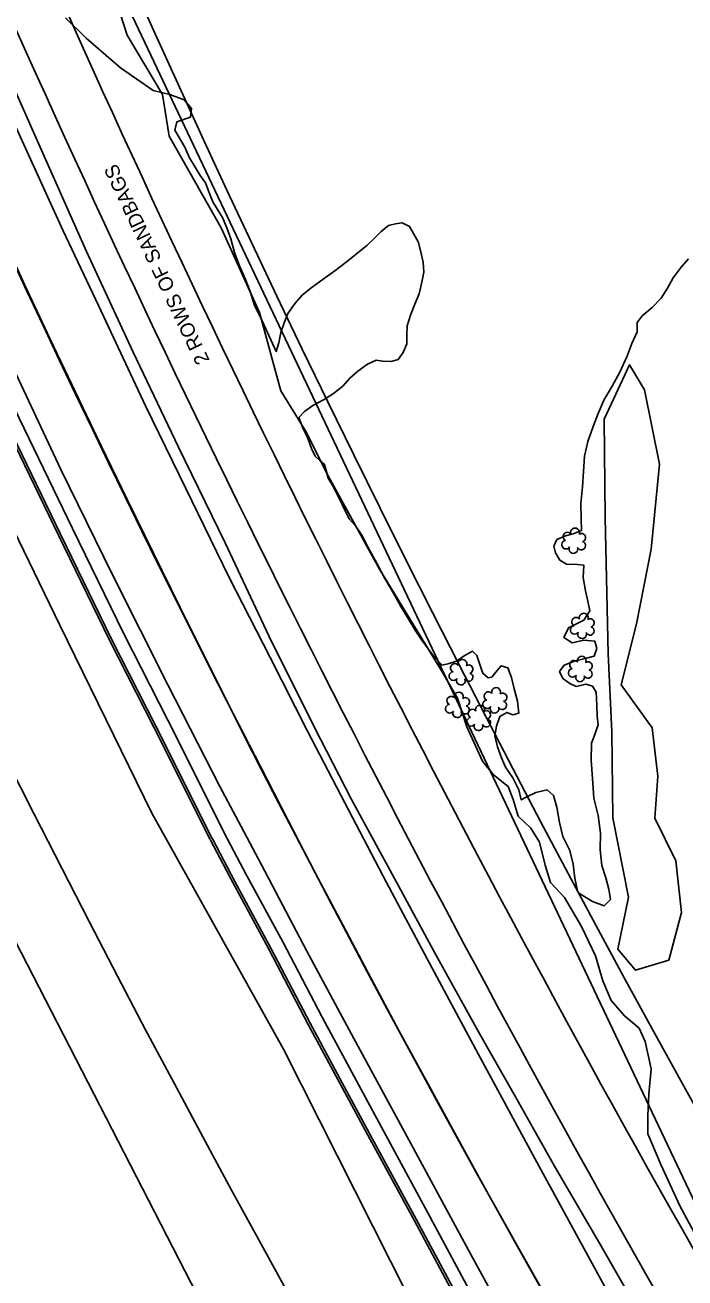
# Model space of a CAD drawing. Extents: x 3040896 to 3051146, y 687568 to 732976.
# Drawn here: x 3044176.3 to 3044324.1, y 721339.6 to 721620.2 of the extents above; entities that cross this region are included whole.
import ezdxf

# ---------------------------------------------------------------- set-up
doc = ezdxf.new("R2010")
doc.units = 0
for name, color, linetype in [('Exist Horizontal Alignment', 7, 'Continuous'), ('Exist Hydro Stream or Body of Water', 7, 'Continuous'), ('Exist Other Culture Area Outline', 7, 'Continuous'), ('Exist Other Culture Area Outline Text', 7, 'Continuous'), ('Exist Right of Way Easement Line', 7, 'Continuous'), ('Exist Right of Way Line', 7, 'Continuous'), ('Exist Roads EOP', 7, 'Continuous'), ('Exist Roads EOT', 7, 'Continuous'), ('Exist Utilities Telephone UG Cable', 7, 'Continuous'), ('Exist Utilities Telephone UG FO', 7, 'Continuous'), ('Exist Vegetation Hedge Row', 7, 'Continuous'), ('Exist Vegetation Shrub CELL', 7, 'Continuous'), ('Scratch_Level_0', 7, 'Continuous')]:
    doc.layers.add(name, color=color, linetype=linetype)

msp = doc.modelspace()

# ---------------------------------------------------------------- linework, layer by layer
at = {"layer": 'Exist Horizontal Alignment'}
for centre, radius, start in [((3047143.48, 722946.48), 3274.36, 179.82749), ((3047143.38, 722948.58), 3275.32, 200.15401)]:
    msp.add_arc(centre, radius, start, 209.6925, dxfattribs=at)
at = {"layer": 'Exist Hydro Stream or Body of Water'}
for points in [[(3044185.37, 721621.81), (3044189.97, 721617.3), (3044197.62, 721610.6), (3044204.98, 721605.52), (3044208.73, 721604.68), (3044211.88, 721603.42), (3044213.53, 721601.53), (3044213.33, 721599.55), (3044210.27, 721598.5), (3044209.85, 721596.66), (3044212.09, 721592.87)], [(3044212.09, 721592.87), (3044213.12, 721590.45), (3044214.4, 721588.34), (3044215.48, 721586.47), (3044216.7, 721584.84), (3044217.59, 721582.48), (3044218.35, 721580.63), (3044219.41, 721578.88), (3044220.5, 721577.08), (3044221.46, 721574.79), (3044222.36, 721572.31), (3044223.2, 721569.22), (3044224.3, 721566.3), (3044225.68, 721563.17), (3044226.68, 721560.51), (3044227.69, 721557.37), (3044229, 721554.76), (3044230.47, 721551.52), (3044232.53, 721547.06), (3044233.12, 721549), (3044233.57, 721551.31), (3044234.28, 721553.49), (3044235.15, 721555.57), (3044236.78, 721557.94), (3044238.43, 721559.79), (3044240.55, 721561.46), (3044243.05, 721563.25), (3044245.69, 721565.16), (3044248.18, 721567.07), (3044250.51, 721568.99), (3044252.79, 721570.83), (3044254.65, 721572.57), (3044256.05, 721573.98), (3044257.67, 721575.29), (3044259.28, 721575.71), (3044260.7, 721575.88), (3044262.41, 721575.07), (3044263.3, 721573.5), (3044264.38, 721571.47), (3044264.89, 721569.35), (3044265.43, 721567.11), (3044265.62, 721564.85), (3044265.14, 721562.63), (3044264.55, 721560), (3044263.59, 721557.71), (3044262.57, 721555.2), (3044261.85, 721552.82), (3044261.77, 721550.73), (3044261.79, 721548.8), (3044260.99, 721546.82), (3044259.86, 721545.28), (3044258.26, 721544.86), (3044256.31, 721544.89), (3044254.9, 721545.14), (3044252.98, 721544.24), (3044250.83, 721542.64), (3044249.05, 721541.1), (3044247.45, 721539.32), (3044245.34, 721537.67), (3044243.1, 721536.25), (3044240.7, 721534.95), (3044238.86, 721533.64), (3044237.62, 721532.28), (3044238.55, 721529.74), (3044239.44, 721528.05), (3044240.46, 721525.35), (3044241.27, 721523.65), (3044242.27, 721522.64), (3044243.35, 721521.73), (3044243.72, 721520.42), (3044244.13, 721518.73), (3044245.24, 721516.97), (3044247.27, 721512.77), (3044248.86, 721509.6), (3044250.29, 721508), (3044251.7, 721505.95), (3044253.05, 721503.36), (3044255.12, 721499.51), (3044256.88, 721496.24), (3044258.81, 721492.97), (3044260.42, 721489.97), (3044262.06, 721487.25), (3044263.68, 721484.65), (3044265.11, 721482.43), (3044266.53, 721480.45), (3044267.76, 721478.89), (3044268.92, 721477.54), (3044269.67, 721476.79), (3044271.29, 721477.17), (3044272.93, 721477.71), (3044274.6, 721478.94), (3044276.5, 721479.95), (3044277.45, 721479.02), (3044278.25, 721476.55), (3044278.77, 721475.02), (3044279.97, 721474), (3044280.79, 721474.16), (3044282.03, 721475.6), (3044282.89, 721476.7), (3044284.43, 721476.22), (3044285.26, 721474.02), (3044285.78, 721471.85), (3044286.53, 721468.79), (3044286.84, 721466.05), (3044285.49, 721465.71), (3044284.17, 721466.22), (3044282.63, 721465.33), (3044281.85, 721463.13), (3044281.51, 721461.01), (3044282.09, 721458.55), (3044283.02, 721456.03)], [(3044303.11, 721459.37), (3044303.69, 721460.69), (3044304.61, 721463.45), (3044304.41, 721465.41), (3044304.34, 721467.78), (3044304.17, 721470.75), (3044303.4, 721472.1), (3044301.84, 721472.58), (3044299.69, 721472.07), (3044298.29, 721472.72), (3044296.73, 721473.85), (3044295.98, 721475.37), (3044297.01, 721476.83), (3044299.3, 721477.7), (3044301.71, 721478.28), (3044303.72, 721478.8), (3044304.36, 721480.54), (3044303.89, 721482.19), (3044301.44, 721482.39), (3044298.84, 721481.83), (3044296.98, 721483.02), (3044298.02, 721485.19), (3044301.4, 721486.92), (3044302.73, 721488.98), (3044302.35, 721491.16), (3044301.79, 721493.48), (3044301.3, 721496.48), (3044301.4, 721499.22), (3044300.03, 721499.35), (3044297.52, 721499.43), (3044296.05, 721500.37), (3044295.07, 721501.99), (3044294.7, 721503.51), (3044295.39, 721505), (3044297.29, 721505.8), (3044299.02, 721506.22), (3044300.89, 721506.96), (3044300.85, 721509.7), (3044300.72, 721513.04), (3044301.13, 721516.76), (3044301.37, 721520.19), (3044301.57, 721523.67), (3044302.32, 721526.92), (3044303.51, 721530.3), (3044304.62, 721533.22), (3044305.92, 721536.18), (3044307.75, 721539.35), (3044309.48, 721542.46), (3044311.08, 721545.85), (3044312.2, 721548.87), (3044313.36, 721551.5), (3044313.4, 721553.55), (3044314.51, 721555.09), (3044316.74, 721556.94), (3044318.71, 721559.02), (3044320.18, 721561.23), (3044321.44, 721563.57), (3044323.24, 721565.98), (3044324.88, 721567.81)], [(3044303.11, 721459.37), (3044303.04, 721455.57), (3044303.36, 721451.42), (3044303.7, 721447), (3044304.64, 721443.18), (3044305.17, 721439.19), (3044305.08, 721435.46), (3044305.46, 721431.97), (3044306.37, 721429.16), (3044307, 721426.62), (3044307.39, 721424.34), (3044305.94, 721422.9), (3044303.34, 721423.85), (3044300.05, 721425.93), (3044299.4, 721429.08), (3044299.05, 721432.27), (3044298.31, 721435.28), (3044296.7, 721438.44), (3044296.01, 721441.57), (3044295.37, 721444.99), (3044294.65, 721447.63), (3044293.18, 721448.89), (3044290.64, 721448.28), (3044288.53, 721447.27), (3044287.42, 721446.64), (3044286.84, 721448.93), (3044285.5, 721451.61), (3044283.85, 721453.94), (3044283.02, 721456.03)]]:
    msp.add_lwpolyline(points, dxfattribs=at)
at = {"layer": 'Exist Other Culture Area Outline'}
for points in [[(3044278.74, 721455.34), (3044275.19, 721462.98), (3044273.15, 721469.45), (3044269.44, 721475.73), (3044255.64, 721498.31), (3044243.76, 721519.91), (3044239.29, 721528.94), (3044233.54, 721538.24), (3044228.76, 721555.82), (3044220.2, 721574.8), (3044208.57, 721595.35), (3044207.09, 721604.67), (3044199.13, 721617.91), (3044193.32, 721636.09)], [(3044096.49, 721628.76), (3044100.08, 721619.76), (3044104.6, 721614.45), (3044109.85, 721610.02), (3044114.12, 721605.7), (3044118.36, 721606.34), (3044121.03, 721609.02), (3044124.18, 721611.81), (3044127.28, 721611.52), (3044158.72, 721538.02), (3044184.04, 721485.76), (3044204.64, 721443.64)], [(3044278.74, 721455.34), (3044281.17, 721452.26), (3044284.51, 721449.62), (3044285.58, 721446.7), (3044286.74, 721442.97), (3044289.58, 721440.31), (3044291.52, 721437.15), (3044292.79, 721432.01), (3044293.96, 721428.14), (3044297.09, 721424.79), (3044300.9, 721418.3), (3044304.07, 721411.69), (3044305.69, 721406.12), (3044307.55, 721401.68), (3044310.51, 721398.27), (3044313.78, 721395.53), (3044315.15, 721392.52), (3044316.54, 721386.43), (3044315.96, 721380.73), (3044315.79, 721375.94), (3044315.73, 721371.85), (3044318.7, 721364.94), (3044322.92, 721355.71), (3044327.61, 721346.98)], [(3044340.09, 721195.36), (3044318.79, 721234.96), (3044287.98, 721289.82), (3044262.15, 721335.3), (3044234.13, 721390.8), (3044204.64, 721443.64)]]:
    msp.add_lwpolyline(points, dxfattribs=at)
for radius, start in [(3240.36, 197.70516), (3252.36, 197.73358)]:
    msp.add_arc((3047143.48, 722946.48), radius, start, 209.6925, dxfattribs=at)
at = {"layer": 'Exist Right of Way Easement Line'}
msp.add_line((3044217.51, 721330.56), (3044073.42, 721610.71), dxfattribs=at)
at = {"layer": 'Exist Right of Way Line'}
for radius in [3324.36, 3224.36]:
    msp.add_arc((3047143.48, 722946.48), radius, 179.82749, 209.6925, dxfattribs=at)
at = {"layer": 'Exist Roads EOP'}
for points in [[(3044051.91, 721923.33), (3044055.22, 721911), (3044060.49, 721892.97), (3044067.95, 721869.85), (3044074.07, 721851.25), (3044083.79, 721824.67), (3044092.35, 721801.18), (3044101.46, 721778.44), (3044110.19, 721756.46), (3044119.3, 721734.05), (3044129.23, 721709.32), (3044139.14, 721685.53), (3044147.71, 721665.49), (3044158.18, 721641.48), (3044167.96, 721619.23), (3044178.18, 721596.23), (3044190.06, 721569.51), (3044200.43, 721547.08), (3044210.66, 721525.64), (3044221.13, 721504.2), (3044230.9, 721483.37), (3044241.05, 721463.01), (3044249.37, 721446.75)], [(3044220.88, 721439.28), (3044210.24, 721460.51), (3044198.36, 721483.96), (3044186.91, 721507.44), (3044173.94, 721534.32), (3044160.74, 721562.57), (3044148.91, 721588.39), (3044137.36, 721613.81), (3044125.2, 721641.02), (3044112.25, 721670.05), (3044102.11, 721694.19), (3044096.97, 721706.64), (3044087.47, 721731.18), (3044078.02, 721756.76), (3044068.46, 721781.35), (3044059.72, 721804.26), (3044050.68, 721827.75), (3044043.5, 721847.7), (3044037.14, 721866.32), (3044030.1, 721887.58), (3044024.09, 721905.68), (3044021.09, 721915.54)], [(3044249.37, 721446.75), (3044259.89, 721427.37), (3044268.29, 721411.94), (3044278.16, 721394.13), (3044286.14, 721380.15), (3044294.87, 721364.59), (3044304.92, 721347.32), (3044315.13, 721329.49), (3044324.87, 721312.7)], [(3044335.57, 721230.05), (3044322.59, 721253.12), (3044311.09, 721272.88), (3044301.7, 721290), (3044292.99, 721305.81), (3044283.88, 721322.03), (3044275.18, 721337.99), (3044266.49, 721354.17), (3044256.6, 721372.39), (3044249.95, 721384.71), (3044242.81, 721398), (3044233.98, 721414.85), (3044225.88, 721429.77), (3044220.88, 721439.28)]]:
    msp.add_lwpolyline(points, dxfattribs=at)
at = {"layer": 'Exist Roads EOT'}
for points in [[(3044192.69, 721557.38), (3044184.76, 721574.25), (3044176.03, 721593.46), (3044167.9, 721611.25), (3044160.7, 721627.26), (3044152.13, 721646.38), (3044143.17, 721666.54), (3044134.02, 721687.66), (3044125.46, 721707.8), (3044117.07, 721728.06), (3044109.13, 721747.86), (3044100.43, 721769.41), (3044090.92, 721793.49), (3044083.12, 721813.74), (3044075.82, 721833.63), (3044069.08, 721853.33), (3044062.05, 721875.22), (3044055.39, 721897.1), (3044048.78, 721920.02)], [(3044026.33, 721916.41), (3044031.52, 721898.03), (3044038.8, 721873.99), (3044045.73, 721852.26), (3044052.25, 721832.58), (3044059.94, 721811), (3044067.29, 721791.05), (3044073.44, 721775.13), (3044082.07, 721753.38), (3044090.15, 721732.54), (3044098.66, 721711.98), (3044108.95, 721687.22), (3044119.08, 721663.83), (3044128.51, 721642.54), (3044137.16, 721623.15), (3044148.51, 721597.74), (3044159.24, 721574.18), (3044170.9, 721549.18), (3044184.31, 721520.61), (3044195.86, 721497.08), (3044208.23, 721472.44), (3044219.93, 721449.64), (3044224.67, 721440.65)], [(3044247.9, 721445.95), (3044239.56, 721462.05), (3044231.14, 721478.51), (3044221.95, 721496.64), (3044212.26, 721516.36), (3044203.24, 721534.94), (3044192.69, 721557.37)], [(3044247.9, 721445.95), (3044257.24, 721428.11), (3044266.33, 721411.02), (3044277.73, 721389.75), (3044290.45, 721366.3), (3044304.22, 721341.14), (3044316.8, 721317.87), (3044330.2, 721293.7), (3044343.99, 721268.7), (3044358.57, 721242.66), (3044374.55, 721214.35), (3044388.24, 721190), (3044401.71, 721166.41), (3044416.28, 721140.83), (3044431.41, 721114.28), (3044447.68, 721085.59), (3044461.27, 721061.7), (3044473.19, 721040.99), (3044485.92, 721019.16), (3044495.45, 721002.5), (3044510.39, 720976)], [(3044489.08, 720968.92), (3044476.85, 720990.66), (3044464.67, 721011.88), (3044451.83, 721034.37), (3044437.89, 721058.17), (3044424.4, 721081.76), (3044409.63, 721107.36), (3044396.31, 721130.67), (3044383.11, 721153.81), (3044369.05, 721178.23), (3044353.54, 721205.53), (3044342.02, 721225.64), (3044329.11, 721248.67), (3044315.46, 721273.45), (3044302.51, 721296.44), (3044288.77, 721321.61), (3044275.63, 721345.81), (3044262.23, 721370.47), (3044249.94, 721393.18), (3044239.42, 721412.72), (3044229.21, 721432.09), (3044224.67, 721440.65)]]:
    msp.add_lwpolyline(points, dxfattribs=at)
at = {"layer": 'Exist Utilities Telephone UG Cable'}
for points in [[(3044218.2, 721437.93), (3044207.56, 721459.16), (3044195.67, 721482.63), (3044184.21, 721506.13), (3044171.22, 721533.03), (3044158.02, 721561.31), (3044148.66, 721581.73)], [(3044332.96, 721228.57), (3044319.99, 721251.63), (3044308.48, 721271.4), (3044299.07, 721288.55), (3044290.37, 721304.35), (3044281.25, 721320.58), (3044272.54, 721336.56), (3044263.85, 721352.75), (3044253.97, 721370.96), (3044247.3, 721383.29), (3044240.16, 721396.59), (3044231.34, 721413.44), (3044223.23, 721428.36), (3044218.23, 721437.88)]]:
    msp.add_lwpolyline(points, dxfattribs=at)
at = {"layer": 'Exist Utilities Telephone UG FO'}
for points in [[(3044217.75, 721437.71), (3044207.11, 721458.94), (3044195.22, 721482.4), (3044183.76, 721505.91), (3044170.77, 721532.82), (3044157.57, 721561.1), (3044148.21, 721581.52)], [(3044332.53, 721228.32), (3044319.56, 721251.38), (3044308.05, 721271.15), (3044298.63, 721288.31), (3044289.93, 721304.1), (3044280.81, 721320.34), (3044272.1, 721336.33), (3044263.41, 721352.51), (3044253.53, 721370.73), (3044246.86, 721383.05), (3044239.71, 721396.36), (3044230.9, 721413.2), (3044222.79, 721428.12), (3044217.78, 721437.65)]]:
    msp.add_lwpolyline(points, dxfattribs=at)
at = {"layer": 'Exist Vegetation Hedge Row'}
for points in [[(3044307.71, 721461.85), (3044306.88, 721479.32), (3044306.2, 721509.93), (3044305.97, 721531.94), (3044311.67, 721544.1), (3044314.99, 721538.52), (3044318.4, 721521.86), (3044316.51, 721502.82), (3044313.2, 721486.11), (3044309.8, 721472.39), (3044316.7, 721462.81)], [(3044316.7, 721462.81), (3044318, 721451.98), (3044317.35, 721442.57), (3044322, 721433.02), (3044323.32, 721421.39), (3044320.43, 721410.77), (3044312.98, 721408.47), (3044309.04, 721413.22), (3044311.4, 721424.87), (3044307.93, 721442.62), (3044307.71, 721461.85)]]:
    msp.add_lwpolyline(points, dxfattribs=at)
at = {"layer": 'Exist Vegetation Shrub CELL'}
for p, q in [((3044299.23, 721504.51), (3044299.23, 721504.51)), ((3044301.17, 721485.42), (3044301.17, 721485.42)), ((3044274.01, 721475.06), (3044274.01, 721475.06)), ((3044300.7, 721475.78), (3044300.7, 721475.78)), ((3044281.56, 721468.76), (3044281.56, 721468.76)), ((3044273.2, 721467.74), (3044273.2, 721467.74)), ((3044277.95, 721464.83), (3044277.95, 721464.83))]:
    msp.add_line(p, q, dxfattribs=at)
for centre, radius, start, end in [((3044299.46, 721506.55), 0.99, 334.8391, 200.4717), ((3044297.43, 721503.81), 0.955, 95.1099, 327.9534), ((3044297.75, 721505.64), 0.968, 35.8908, 245.4216), ((3044300.9, 721505.38), 0.929, 284.4567, 126.0861), ((3044299.1, 721502.83), 0.984, 151.2797, 21.387), ((3044300.87, 721503.58), 0.937, 204.9913, 73.4601), ((3044301.39, 721487.46), 0.99, 334.8391, 200.4717), ((3044299.36, 721484.72), 0.955, 95.1099, 327.9534), ((3044299.68, 721486.55), 0.968, 35.8908, 245.4216), ((3044302.8, 721484.49), 0.937, 204.9913, 73.4601), ((3044302.84, 721486.29), 0.929, 284.4567, 126.0861), ((3044301.04, 721483.74), 0.984, 151.2797, 21.387), ((3044272.53, 721476.19), 0.968, 35.8908, 245.4216), ((3044274.24, 721477.11), 0.99, 334.8391, 200.4717), ((3044275.68, 721475.93), 0.929, 284.4567, 126.0861), ((3044299.22, 721476.9), 0.968, 35.8908, 245.4216), ((3044300.93, 721477.82), 0.99, 334.8391, 200.4717), ((3044302.37, 721476.64), 0.929, 284.4567, 126.0861), ((3044272.21, 721474.36), 0.955, 95.1099, 327.9534), ((3044273.88, 721473.38), 0.984, 151.2797, 21.387), ((3044275.65, 721474.14), 0.937, 204.9913, 73.4601), ((3044298.9, 721475.07), 0.955, 95.1099, 327.9534), ((3044300.57, 721474.09), 0.984, 151.2797, 21.387), ((3044302.34, 721474.85), 0.937, 204.9913, 73.4601), ((3044280.07, 721469.88), 0.968, 35.8908, 245.4216), ((3044281.78, 721470.8), 0.99, 334.8391, 200.4717), ((3044271.72, 721468.86), 0.968, 35.8908, 245.4216), ((3044273.43, 721469.78), 0.99, 334.8391, 200.4717), ((3044274.87, 721468.61), 0.929, 284.4567, 126.0861), ((3044279.76, 721468.05), 0.955, 95.1099, 327.9534), ((3044283.19, 721467.83), 0.937, 204.9913, 73.4601), ((3044283.23, 721469.63), 0.929, 284.4567, 126.0861), ((3044271.4, 721467.03), 0.955, 95.1099, 327.9534), ((3044273.07, 721466.05), 0.984, 151.2797, 21.387), ((3044274.84, 721466.81), 0.937, 204.9913, 73.4601), ((3044276.47, 721465.96), 0.968, 35.8908, 245.4216), ((3044278.18, 721466.87), 0.99, 334.8391, 200.4717), ((3044279.62, 721465.7), 0.929, 284.4567, 126.0861), ((3044281.43, 721467.07), 0.984, 151.2797, 21.387), ((3044276.15, 721464.13), 0.955, 95.1099, 327.9534), ((3044277.82, 721463.15), 0.984, 151.2797, 21.387), ((3044279.59, 721463.9), 0.937, 204.9913, 73.4601)]:
    msp.add_arc(centre, radius, start, end, dxfattribs=at)
at = {"layer": 'Scratch_Level_0'}
msp.add_line((3044042.79, 721954.48), (3044465.66, 721062.35), dxfattribs=at)

# ---------------------------------------------------------------- texts
at = {"layer": 'Exist Other Culture Area Outline Text'}
msp.add_text('2 ROWS OF SANDBAGS', height=3.2, rotation=115.33, dxfattribs=at).set_placement((3044217.69, 721545.07))

doc.saveas('drawing.dxf')
